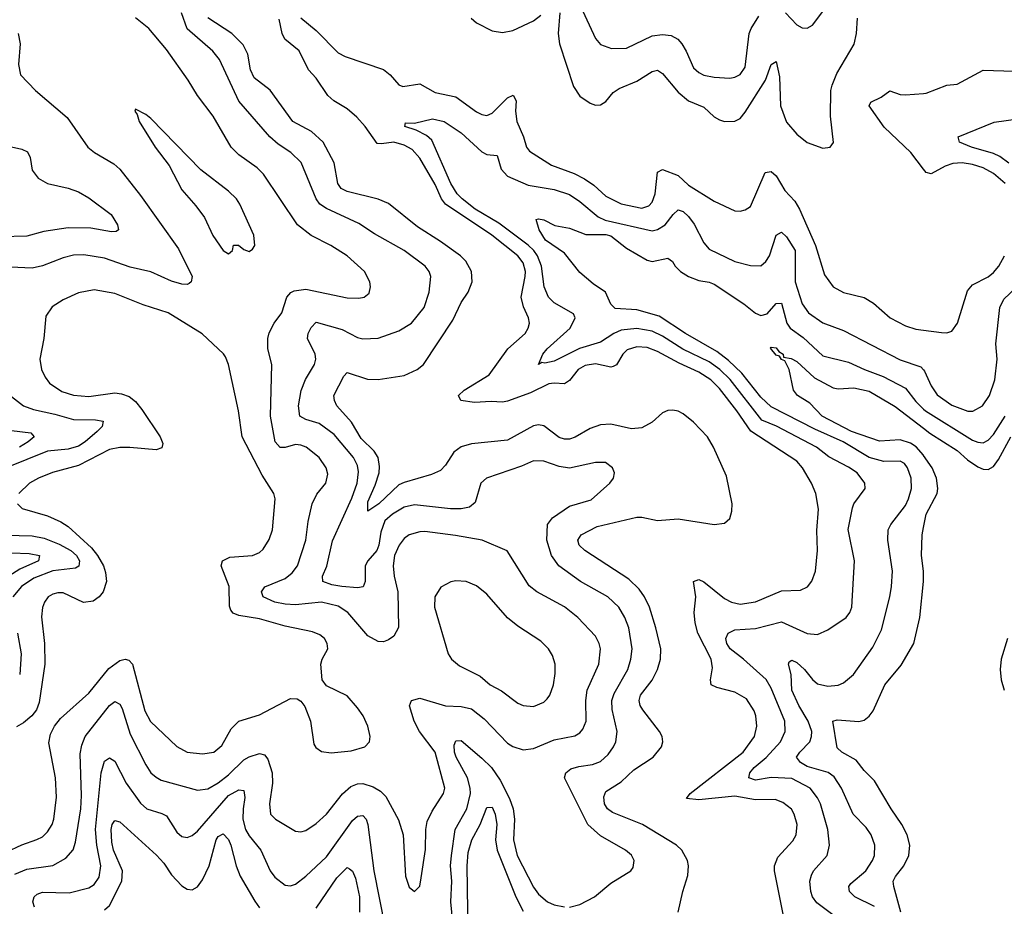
# Model space of a CAD drawing. Header units: inches. Extents: x 1173000 to 1307049, y 522583 to 678455.
# Tile 450 of 617: x 1206502 to 1210312, y 642533 to 645964. Entities that reach past the tile are written whole.
import ezdxf

# ---------------------------------------------------------------- set-up
doc = ezdxf.new("R2010")
doc.units = ezdxf.units.IN
doc.header["$MEASUREMENT"] = 0
doc.layers.add('B2604', color=7, linetype='Continuous')
doc.layers.add('B2614', color=7, linetype='Continuous')

msp = doc.modelspace()

# ---------------------------------------------------------------- linework, layer by layer
at = {"layer": 'B2604', "color": 5}
for points, elevation in [([(1208648.1, 646070), (1208731, 645891), (1208750, 645867.4), (1208791.9, 645851.9), (1208850, 645853.4), (1208950, 645901.7), (1208990, 645905.8), (1209023, 645903), (1209048.5, 645888.5), (1209064.5, 645870), (1209081.7, 645841.7), (1209110, 645777), (1209130, 645759.2), (1209150, 645749.4), (1209190, 645741), (1209250, 645737.8), (1209270, 645741.6), (1209290, 645751.4), (1209310, 645780.4), (1209325.4, 645910), (1209332.3, 645930), (1209362.1, 645977.9)], 1040), ([(1209465.8, 645990), (1209510, 645944), (1209530, 645931.7), (1209550, 645930.4), (1209570, 645942.4), (1209610, 645995.8)], 1040), ([(1206482.9, 642657.1), (1206530, 642676.3), (1206630, 642691.3), (1206680.3, 642719.7), (1206708.9, 642751.1), (1206718.5, 642781.5), (1206738.7, 642910), (1206741.3, 642961.3), (1206736.7, 643123.3), (1206742.8, 643157.2), (1206755.9, 643190), (1206850, 643310.2), (1206870, 643325.6), (1206890, 643315.2), (1206898.7, 643298.7), (1206930, 643199.7), (1206990, 643081.1), (1207010.1, 643050.1), (1207030, 643032.2), (1207050, 643021.7), (1207190, 642982.7), (1207230, 642988.1), (1207270, 643011.1), (1207310, 643042.3), (1207370, 643099.6), (1207390, 643111.6), (1207430, 643124.5), (1207450, 643118.9), (1207463, 643103), (1207479.6, 643050), (1207481.1, 643010), (1207469.4, 642929.4), (1207472.4, 642890), (1207491.7, 642870), (1207570, 642823.5), (1207590, 642821.2), (1207610, 642826.2), (1207650, 642853.8), (1207690, 642890.2), (1207751.2, 642968.8), (1207783.8, 642996.2), (1207810, 643006.5), (1207830, 643008.4), (1207870, 642995.1), (1207898.3, 642978.3), (1207918.5, 642958.5), (1207968, 642868), (1207986, 642810), (1207995.3, 642650), (1208010, 642607.7), (1208030, 642590.8), (1208050, 642611.3), (1208056.3, 642643.7), (1208072.7, 642752.7), (1208074.2, 642830), (1208079.3, 642860.7), (1208098.4, 642901.6), (1208142, 642970), (1208147.4, 642990), (1208110.4, 643130), (1208049.4, 643209.4), (1208029.1, 643250), (1208011.2, 643308.8), (1208018.4, 643330), (1208050, 643338.9), (1208150, 643309.4), (1208210, 643306.5), (1208250, 643297.4), (1208299, 643259), (1208390, 643164.9), (1208410, 643151.3), (1208450, 643138.2), (1208490, 643143.8), (1208570, 643177.6), (1208650, 643193.4), (1208670, 643204.5), (1208681.6, 643218.4), (1208694.9, 643250), (1208693.4, 643330), (1208697.7, 643370), (1208743.6, 643470), (1208749.9, 643529.9), (1208745, 643550), (1208730, 643578.5), (1208662.4, 643650), (1208610, 643692.2), (1208503.1, 643750), (1208473.4, 643773.4), (1208389.1, 643909.1), (1208292.3, 643950), (1208188.3, 643968.3), (1208070, 643983.7), (1208050, 643982.5), (1208009.1, 643970), (1207990, 643955.7), (1207970.1, 643930), (1207953, 643890), (1207947.9, 643850), (1207951.4, 643810), (1207965.7, 643750), (1207967.9, 643612.1), (1207950, 643578.9), (1207930, 643564), (1207910, 643556.4), (1207890, 643558), (1207850, 643579.8), (1207772.5, 643670), (1207734.3, 643694.3), (1207670, 643709.9), (1207570, 643700.1), (1207530, 643701.7), (1207489.7, 643710), (1207443.8, 643730), (1207437.4, 643750), (1207451.2, 643768.8), (1207530, 643801), (1207557.2, 643822.8), (1207576.8, 643850), (1207609.9, 643950), (1207618.1, 644021.9), (1207634.4, 644090), (1207652, 644128), (1207687.1, 644170), (1207695.1, 644204.9), (1207688.6, 644230), (1207661.4, 644270), (1207611, 644310), (1207590, 644318), (1207570, 644319.5), (1207530, 644308.2), (1207510, 644309), (1207490.5, 644330.5), (1207472.7, 644430), (1207478.4, 644630), (1207462.4, 644690), (1207462.4, 644730), (1207468.1, 644751.9), (1207486.3, 644790), (1207516.5, 644830), (1207536, 644890), (1207551.8, 644908.2), (1207564.9, 644915.1), (1207610, 644920.4), (1207770, 644887.6), (1207814.4, 644885.6), (1207835.1, 644890), (1207854.1, 644905.9), (1207859.8, 644930), (1207857.6, 644950), (1207836.4, 644990), (1207770, 645049.8), (1207706.3, 645090), (1207630, 645129), (1207577.8, 645170), (1207445.8, 645365.8), (1207421.2, 645390), (1207350, 645441), (1207321.1, 645470), (1207250.8, 645590.8), (1207190.9, 645670.9), (1207154.4, 645730), (1207070, 645848.4), (1207002, 645930), (1206950, 645971.4)], 1060), ([(1208630, 642530.2), (1208670, 642539.7), (1208726.9, 642570), (1208790, 642622.3), (1208867, 642670), (1208876.8, 642683.2), (1208880.5, 642710), (1208870, 642731.2), (1208846, 642750), (1208750, 642805.4), (1208700.8, 642850), (1208610.6, 643030), (1208615.3, 643050), (1208635.5, 643064.5), (1208665.7, 643074.3), (1208718.2, 643081.8), (1208750, 643093.1), (1208779.9, 643120.1), (1208799.9, 643150), (1208808.5, 643170), (1208814.5, 643210), (1208794.6, 643294.6), (1208793.6, 643330), (1208803, 643357), (1208855.2, 643450), (1208867.5, 643490), (1208872.9, 643530), (1208859.9, 643610), (1208844.3, 643650), (1208821, 643690), (1208778.2, 643730), (1208672.8, 643790), (1208588.2, 643850), (1208559.6, 643890), (1208542.4, 643950), (1208545.3, 644010), (1208563.8, 644036.2), (1208630, 644081.9), (1208713.7, 644106.3), (1208785.6, 644170), (1208800.7, 644190), (1208803.6, 644210), (1208796.2, 644230), (1208768.7, 644250), (1208730, 644250.8), (1208630, 644229), (1208590, 644234.3), (1208530, 644255.6), (1208490, 644257), (1208443.9, 644236.1), (1208308.7, 644190), (1208287.1, 644170), (1208265, 644095), (1208242.5, 644077.5), (1208210, 644071.1), (1208169.1, 644070.9), (1208030, 644086.3), (1207990, 644077.2), (1207944.4, 644050), (1207915.7, 644024.3), (1207899.8, 643980.2), (1207892.4, 643930), (1207884.8, 643910), (1207848.8, 643870), (1207838.9, 643850), (1207838.5, 643790), (1207830.8, 643769.2), (1207810, 643764.9), (1207749.3, 643770), (1207710, 643777.2), (1207675.1, 643790), (1207674.5, 643810), (1207691.1, 643848.9), (1207712.5, 643947.5), (1207788, 644112), (1207807.5, 644170), (1207813.7, 644213.7), (1207810, 644238.3), (1207794.1, 644270), (1207719.1, 644359.1), (1207661.2, 644401.2), (1207610, 644416.2), (1207586.9, 644430), (1207581.4, 644470), (1207591.4, 644528.6), (1207608.6, 644571.4), (1207643.4, 644630), (1207648.2, 644650), (1207646.1, 644670), (1207616, 644730), (1207618.4, 644750), (1207630, 644773.1), (1207650, 644792.9), (1207750, 644764.4), (1207810, 644734.3), (1207830, 644729.4), (1207890, 644731.8), (1207970, 644759.4), (1208018, 644790), (1208067.3, 644850), (1208087.1, 644910), (1208093.5, 644970), (1208087.1, 644990), (1208071.1, 645010), (1207989.7, 645070), (1207874.9, 645134.9), (1207814.8, 645174.8), (1207690, 645233.2), (1207663.9, 645250), (1207649.3, 645270), (1207591.3, 645411.3), (1207551.7, 645450), (1207502.6, 645482.6), (1207470.7, 645510), (1207350, 645648.9), (1207275.7, 645810), (1207250, 645841.8), (1207150, 645928.1), (1207128.1, 645990)], 1040), ([(1209049.8, 642510), (1209067.8, 642590), (1209088.1, 642651.9), (1209090.7, 642689.3), (1209087, 642710), (1209065, 642750), (1209044.1, 642770), (1208912.8, 642850), (1208795.9, 642895.9), (1208777, 642910), (1208765.9, 642930), (1208763.1, 642956.9), (1208770, 642977.2), (1208830, 643014.4), (1208878.2, 643061.8), (1208954, 643110), (1208986.4, 643150), (1208990.8, 643170), (1208987.9, 643190), (1208978.5, 643210), (1208913.4, 643293.4), (1208903.2, 643310), (1208899.3, 643330), (1208904.6, 643350), (1208950, 643407.5), (1208969.9, 643450), (1208981.6, 643490), (1208983.1, 643530), (1208964.5, 643610), (1208938.8, 643690), (1208920.2, 643730), (1208899.9, 643759.9), (1208859.2, 643799.2), (1208689.8, 643910), (1208667, 643930), (1208662, 643950), (1208674.5, 643970), (1208736.7, 644003.3), (1208890, 644038.2), (1208910, 644038.5), (1208970, 644025.7), (1209050, 644032), (1209190, 644010.2), (1209230, 644015.3), (1209250, 644034), (1209258, 644062), (1209258.9, 644090), (1209236.9, 644196.9), (1209187.3, 644310), (1209164.3, 644350), (1209110, 644406.3), (1209070, 644438.9), (1209050, 644448.9), (1209030, 644452.2), (1209010, 644451.5), (1208990, 644442.7), (1208950, 644406), (1208910, 644384.1), (1208870, 644380.6), (1208790, 644398.9), (1208750, 644396.4), (1208710, 644382.3), (1208651.6, 644348.4), (1208630, 644340.7), (1208610, 644340.2), (1208590, 644346.6), (1208530, 644392.7), (1208510, 644395.5), (1208490, 644392.3), (1208390, 644336.9), (1208250, 644322.4), (1208210, 644311.3), (1208182.6, 644290), (1208150, 644239.7), (1208130, 644219.1), (1208096.3, 644203.7), (1207990, 644173.2), (1207970, 644163.6), (1207891.6, 644090), (1207850, 644062.6), (1207850, 644097.7), (1207877.8, 644162.2), (1207892.9, 644210), (1207895.1, 644235.1), (1207889.5, 644270), (1207874.4, 644294.4), (1207823.3, 644343.3), (1207786, 644406), (1207729.3, 644470), (1207720.2, 644490), (1207718.4, 644510), (1207756.2, 644583.8), (1207770, 644598.2), (1207847.6, 644572.4), (1207890, 644571.8), (1207990, 644586.9), (1208040.3, 644610), (1208065, 644630), (1208178.5, 644801.5), (1208211.2, 644870), (1208237.8, 644910), (1208252.7, 644950), (1208251, 644990), (1208229.2, 645029.2), (1208207.4, 645050), (1208130, 645106), (1208041.6, 645161.6), (1207930, 645252.8), (1207888.8, 645268.8), (1207770, 645299.5), (1207746.5, 645310), (1207733.3, 645330), (1207718.8, 645410), (1207676.1, 645490), (1207631.6, 645531.6), (1207558.8, 645570), (1207471.4, 645691.4), (1207410, 645738.7), (1207395.1, 645770), (1207384.7, 645830), (1207366.7, 645866.7), (1207323.4, 645910), (1207230.5, 645970.5)], 1020), ([(1209459.8, 642490), (1209423.2, 642670), (1209422.6, 642690), (1209436.6, 642723.4), (1209494, 642786), (1209506.8, 642810), (1209510.5, 642850), (1209499.1, 642890), (1209488.4, 642908.4), (1209455.1, 642935.1), (1209426.2, 642946.2), (1209350, 642944.6), (1209270, 642959.8), (1209130, 642945.2), (1209082, 642950), (1209096.9, 642970), (1209301.9, 643130), (1209345.5, 643190), (1209354.4, 643230), (1209351.1, 643270), (1209344.5, 643290), (1209315.3, 643335.3), (1209270, 643362.2), (1209199.5, 643379.5), (1209178.3, 643390), (1209175.4, 643410), (1209183.5, 643456.5), (1209178.2, 643490), (1209125.9, 643590), (1209115.7, 643630), (1209112.4, 643670), (1209118.5, 643730), (1209109.9, 643790.1), (1209130, 643798), (1209150, 643788.1), (1209230, 643724.5), (1209257.3, 643710), (1209290, 643702.1), (1209349.4, 643710.6), (1209450, 643753.2), (1209523.5, 643756.5), (1209551.2, 643768.8), (1209568.2, 643791.8), (1209581.8, 643830), (1209589.1, 643910), (1209586.6, 643986.6), (1209593.4, 644070), (1209583.5, 644130), (1209566, 644170), (1209532, 644230), (1209510, 644255.6), (1209331.5, 644371.5), (1209277.7, 644450), (1209210, 644536.6), (1209176.4, 644570), (1209130, 644600.3), (1209054.5, 644634.5), (1208970, 644680.3), (1208930, 644695.5), (1208890, 644698.2), (1208853.1, 644686.9), (1208835.6, 644670), (1208811.8, 644628.2), (1208798.6, 644621.4), (1208790, 644618.8), (1208730, 644631.8), (1208690, 644625.7), (1208663.2, 644610), (1208630, 644567.5), (1208610, 644554.7), (1208570, 644557.8), (1208550, 644554.1), (1208479.5, 644520.5), (1208390, 644487.4), (1208370, 644483.5), (1208326.7, 644486.7), (1208262.1, 644482.1), (1208208.7, 644490), (1208199.8, 644510), (1208221.6, 644530), (1208318.4, 644590), (1208390.6, 644690), (1208457.7, 644750), (1208469.8, 644770), (1208474.4, 644790), (1208470.7, 644810), (1208452.3, 644852.3), (1208443.1, 644890), (1208458.8, 644970), (1208459.7, 644990), (1208450, 645022.3), (1208430, 645050.4), (1208328.9, 645130), (1208149.8, 645249.8), (1208134.5, 645270), (1208110, 645325.7), (1208050, 645427.7), (1208021, 645461), (1207990, 645478.4), (1207950, 645490.3), (1207902.8, 645482.8), (1207884.9, 645484.9), (1207839.5, 645550), (1207806.8, 645586.8), (1207770, 645619), (1207717.4, 645650), (1207694.2, 645670), (1207650, 645737), (1207620.2, 645770), (1207583.6, 645843.6), (1207527.7, 645887.7), (1207518.3, 645910), (1207506.3, 645966.3)], 980), ([(1207590.7, 645970.7), (1207650, 645921.6), (1207735.1, 645835.1), (1207761.3, 645821.3), (1207910, 645771), (1207936, 645750), (1207970, 645712), (1207985, 645705), (1208050, 645715.1), (1208110, 645681.6), (1208190, 645664.6), (1208270, 645607.7), (1208290, 645596.6), (1208310, 645593.4), (1208330, 645602.6), (1208390, 645661.5), (1208411.7, 645671.7), (1208423.5, 645650), (1208420.3, 645610), (1208425.6, 645570), (1208452.2, 645510), (1208464, 645470), (1208474.8, 645454.8), (1208560.8, 645400.8), (1208648, 645368), (1208687.3, 645347.3), (1208723.5, 645323.5), (1208770, 645281.5), (1208830, 645251.3), (1208910, 645234.3), (1208937, 645243), (1208950, 645257.4), (1208961.1, 645290), (1208970, 645373.4), (1208990, 645384.4), (1209050, 645360.2), (1209090, 645322.8), (1209190, 645261.5), (1209270, 645224.7), (1209290, 645223.2), (1209310, 645227.9), (1209330, 645240.3), (1209387.5, 645372.5), (1209410, 645376.3), (1209430, 645359), (1209463.3, 645303.3), (1209501.2, 645261.2), (1209520.1, 645230), (1209582.2, 645090), (1209616, 644976), (1209650, 644930.2), (1209690, 644907.8), (1209770, 644889.3), (1209806.7, 644866.7), (1209870.1, 644810.1), (1209930, 644779.1), (1209970, 644766.3), (1210000, 644762.4)], 980), ([(1208249.2, 645969.2), (1208270, 645951.8), (1208330, 645920.2), (1208370, 645914), (1208410, 645922.3), (1208490, 645959.7), (1208519.2, 645980.8)], 1020), ([(1208592.2, 645990), (1208586.3, 645910), (1208591.1, 645870), (1208645.1, 645705.1), (1208670, 645668.4), (1208710, 645640.7), (1208730, 645632.4), (1208750, 645634.9), (1208770, 645647.6), (1208798.6, 645681.4), (1208821.9, 645698.1), (1208890, 645725.4), (1208950, 645763.8), (1208970, 645768.4), (1208990, 645756), (1209050, 645683.5), (1209090, 645650.1), (1209150, 645624.6), (1209190, 645588.4), (1209210, 645576.3), (1209230, 645570.1), (1209270, 645571.6), (1209290, 645581.7), (1209310, 645605.6), (1209388, 645730), (1209410, 645790.5), (1209430, 645801.6), (1209442.8, 645742.8), (1209446.3, 645630), (1209470, 645567.8), (1209510, 645521), (1209550, 645488.5), (1209610, 645467.1), (1209639, 645470), (1209651.2, 645488.8), (1209639.9, 645590), (1209641.7, 645690), (1209645.9, 645710), (1209664, 645756), (1209731.4, 645868.6), (1209740.2, 645910), (1209744.1, 645970)], 1020), ([(1206496.6, 645910), (1206504.5, 645870), (1206497.7, 645790), (1206504.9, 645750), (1206563.1, 645690), (1206685.3, 645585.3), (1206766.3, 645470), (1206792, 645450), (1206866.3, 645406.3), (1206890, 645385.7), (1206970, 645284), (1207117, 645077), (1207169.1, 644970), (1207165.7, 644950), (1207157.4, 644942.6), (1207150, 644938.7), (1207130, 644940.2), (1207090, 644951.8), (1207010, 644987.5), (1206930, 645006), (1206830, 645040.4), (1206750, 645053.8), (1206710, 645052.4), (1206670, 645042.2), (1206590, 645011.4), (1206550, 645002.7), (1206410, 645009.1)], 1060), ([(1210000, 645385.6), (1209951.2, 645450), (1209847.5, 645547.5), (1209789.9, 645630), (1209795.8, 645644.2), (1209836.1, 645663.9), (1209870, 645688.2), (1209910, 645674.5), (1209930, 645672.8), (1210000, 645678.3)], 980), ([(1209711.9, 642451.9), (1209587, 642547), (1209570.6, 642570), (1209563.6, 642590), (1209560.5, 642630), (1209565.8, 642654.2), (1209574.6, 642670), (1209627.2, 642730), (1209636.3, 642770), (1209629.9, 642830), (1209601.5, 642930), (1209590, 642953.3), (1209561.7, 642990), (1209490, 643027.7), (1209410, 643032), (1209350, 643021.8), (1209324.2, 643030), (1209328.3, 643050), (1209344.1, 643070), (1209390.5, 643109.5), (1209446.2, 643170), (1209463.9, 643210), (1209463.4, 643250), (1209410, 643376.8), (1209390.3, 643410.3), (1209302.9, 643490), (1209252, 643530), (1209238.9, 643550), (1209234.6, 643570), (1209243.5, 643590), (1209270, 643603.2), (1209350, 643607.5), (1209450, 643634), (1209550, 643588.6), (1209590, 643584.5), (1209630, 643602.6), (1209700.4, 643650), (1209715.3, 643670), (1209721.8, 643690), (1209732.2, 643870), (1209708.8, 643991.2), (1209724.6, 644075.4), (1209730, 644090.3), (1209773.7, 644150), (1209773.1, 644170), (1209743.2, 644210), (1209710, 644232.8), (1209632.8, 644272.8), (1209585.2, 644310), (1209430.4, 644390.4), (1209374.6, 644414.6), (1209251.7, 644571.7), (1209211.5, 644610), (1209170, 644639.4), (1209069, 644689), (1208990, 644739.8), (1208950, 644758.1), (1208890, 644768.6), (1208830, 644762.1), (1208801.6, 644750), (1208750, 644716.3), (1208668.1, 644691.9), (1208570, 644642.7), (1208534.3, 644634.3), (1208523, 644637), (1208509.7, 644629.7), (1208526.1, 644670), (1208543.2, 644690), (1208632.9, 644770), (1208652.1, 644810), (1208645.6, 644825.6), (1208570, 644868.1), (1208548.2, 644890), (1208532, 644930), (1208521.5, 645010), (1208506.3, 645050), (1208492.4, 645070), (1208470, 645091.5), (1208356.3, 645176.3), (1208264.9, 645230), (1208214.9, 645270), (1208195.6, 645290), (1208171.2, 645330), (1208097.7, 645497.7), (1208076.1, 645516.1), (1208036.6, 645536.6), (1207992, 645550), (1207995.3, 645564.7), (1208030, 645563.6), (1208100.2, 645579.8), (1208144.5, 645570), (1208210, 645525.3), (1208290, 645452.9), (1208310, 645442.5), (1208350, 645438), (1208365.5, 645385.5), (1208390, 645358.5), (1208470, 645323.8), (1208570, 645307.1), (1208630, 645287.2), (1208670, 645260.6), (1208740.7, 645200.7), (1208767.7, 645187.7), (1208950, 645147.3), (1208970, 645151.8), (1208999.9, 645170), (1209030.6, 645210), (1209050, 645227.5), (1209070, 645221.4), (1209090, 645202.7), (1209112.2, 645172.2), (1209150, 645100.9), (1209170, 645076.2), (1209270, 645027.8), (1209330, 645012.1), (1209370, 645011.3), (1209390, 645027.9), (1209403.7, 645050), (1209430, 645130.3), (1209450, 645142), (1209470, 645123.9), (1209502.5, 645070), (1209503.3, 644950), (1209530, 644864.4), (1209554.7, 644830), (1209610.7, 644790.7), (1209690, 644761.7), (1209910, 644647.5), (1209990, 644620.9), (1210000, 644608.9)], 960), ([(1206470, 645471.6), (1206510, 645462.8), (1206532.8, 645452.8), (1206542.8, 645430), (1206550, 645381.6), (1206573.4, 645350), (1206610, 645329.3), (1206690, 645311.8), (1206730, 645297.7), (1206770, 645274.5), (1206855.8, 645210), (1206880.9, 645170), (1206884.9, 645150), (1206875.6, 645144.4), (1206856.9, 645143.1), (1206776.9, 645156.9), (1206690, 645158.7), (1206596, 645144), (1206530, 645125.8), (1206430, 645122.9)], 1040), ([(1209810, 642531.8), (1209734.2, 642570), (1209713.8, 642590), (1209710.7, 642610), (1209718, 642622), (1209776.8, 642670), (1209802.9, 642710), (1209810.7, 642730), (1209811.6, 642770), (1209797.3, 642810), (1209777.7, 642837.7), (1209727.7, 642890), (1209682.9, 642990), (1209653.5, 643033.5), (1209630.5, 643050.5), (1209550, 643074.7), (1209523.8, 643090), (1209508.6, 643110), (1209520.8, 643130), (1209559.4, 643170), (1209566.8, 643190), (1209568, 643210), (1209553.2, 643250), (1209517.7, 643310), (1209489.9, 643370), (1209487.5, 643430), (1209477.6, 643470), (1209480.3, 643479.7), (1209490, 643484.9), (1209510, 643475.9), (1209539.8, 643450), (1209570, 643410.2), (1209590, 643393.5), (1209630, 643384.3), (1209670, 643388.4), (1209690, 643397.5), (1209728.6, 643430), (1209804, 643536), (1209837.4, 643602.6), (1209869.9, 643730), (1209875.9, 643770), (1209879.5, 643830), (1209861.6, 643950), (1209862.7, 643990), (1209873, 644010), (1209930, 644084.5), (1209942.3, 644110), (1209953.1, 644150), (1209951.9, 644190), (1209938.3, 644230), (1209926.6, 644246.6), (1209910, 644255.2), (1209845.6, 644254.4), (1209790, 644269.6), (1209689.2, 644330), (1209579.6, 644379.6), (1209410, 644466.2), (1209370, 644503.1), (1209296.2, 644596.2), (1209245.2, 644645.2), (1209199.9, 644679.9), (1209078.7, 644750), (1208977.1, 644817.1), (1208890, 644840.7), (1208806.6, 644846.6), (1208790, 644862.9), (1208768.9, 644908.9), (1208721.6, 644941.6), (1208670, 644986), (1208610, 645059.8), (1208536.8, 645110), (1208512, 645150), (1208500.9, 645190), (1208510, 645192.8), (1208530, 645188.9), (1208572.8, 645167.2), (1208630, 645156.8), (1208692.4, 645132.4), (1208770, 645132.5), (1208790, 645128), (1208850, 645079.8), (1208930, 645032.9), (1208950, 645028.4), (1209010, 645041.5), (1209028.4, 645028.4), (1209039.2, 645010), (1209059.8, 644990), (1209090, 644970.1), (1209130, 644954.7), (1209170, 644947.9), (1209190, 644939.9), (1209304.5, 644864.5), (1209350, 644827.6), (1209370, 644818.5), (1209394.4, 644825.6), (1209430, 644865.2), (1209450, 644867), (1209471.2, 644790), (1209483.4, 644770), (1209534.4, 644734.4), (1209610, 644663.3), (1209710, 644638.8), (1209771.2, 644610), (1209843.4, 644583.4), (1209930, 644537.6), (1209970, 644486), (1210000, 644456.9)], 940), ([(1206450, 642742.1), (1206510, 642771.4), (1206568.7, 642791.3), (1206590, 642802.6), (1206610, 642820.9), (1206628, 642850), (1206634.3, 642870), (1206644.1, 642955.9), (1206641.3, 643030), (1206614.8, 643165.2), (1206621, 643199), (1206637.3, 643230), (1206660.5, 643259.5), (1206770, 643358), (1206847.3, 643452.7), (1206890, 643484.4), (1206910, 643488.8), (1206925, 643485), (1206939.1, 643470), (1206986.9, 643290), (1207008.7, 643248.7), (1207110, 643151.1), (1207150, 643130.2), (1207210, 643122.5), (1207253, 643130), (1207284.9, 643155.1), (1207320.7, 643219.3), (1207350, 643249.4), (1207430, 643274), (1207550, 643337.7), (1207575.9, 643335.9), (1207590, 643326.4), (1207605.9, 643305.9), (1207627.5, 643250), (1207640.5, 643160.5), (1207647.7, 643147.7), (1207670, 643131.8), (1207707.3, 643127.3), (1207785.2, 643134.8), (1207837.2, 643150), (1207855.6, 643170), (1207858, 643190), (1207849.7, 643230), (1207831.9, 643270), (1207810, 643301.3), (1207770, 643348), (1207690, 643386), (1207673.3, 643410), (1207668, 643470), (1207672.8, 643490), (1207694.5, 643530), (1207692.2, 643550), (1207681.3, 643570), (1207663.7, 643583.7), (1207634.9, 643594.9), (1207530, 643617.4), (1207430, 643645.6), (1207350, 643658.1), (1207327.7, 643667.7), (1207319.3, 643679.3), (1207314.2, 643694.2), (1207313, 643770), (1207282.4, 643850), (1207287, 643870), (1207315.7, 643884.3), (1207403.7, 643890), (1207430, 643902.2), (1207444.4, 643915.6), (1207467.3, 643952.7), (1207480.8, 643990), (1207491.4, 644110), (1207485.7, 644130), (1207440.8, 644200.8), (1207363, 644350), (1207348.4, 644450), (1207310, 644629), (1207298.9, 644658.9), (1207291.1, 644671.1), (1207208.7, 644748.7), (1207076.3, 644830), (1206980, 644860), (1206870, 644903.9), (1206790, 644918.6), (1206730, 644907.3), (1206670, 644880.3), (1206627.5, 644852.5), (1206603.6, 644816.4), (1206596, 644730), (1206579.8, 644650), (1206587, 644610), (1206600.5, 644580.5), (1206617.5, 644557.5), (1206664.8, 644524.8), (1206710, 644511), (1206770, 644506.2), (1206870, 644519.8), (1206896.6, 644516.6), (1206925.5, 644505.5), (1206950, 644486), (1206975.2, 644455.2), (1207045.9, 644350), (1207055.5, 644324.5), (1207052.8, 644307.2), (1207030, 644299.4), (1206928.5, 644308.5), (1206890, 644308.1), (1206850, 644300.2), (1206730, 644238.5), (1206628.5, 644211.5), (1206574.9, 644190), (1206540.2, 644170), (1206498.9, 644130)], 1080), ([(1210000, 644277.7), (1209999.1, 644279.1), (1209970.9, 644310.9), (1209950, 644324.8), (1209910, 644338.1), (1209830, 644332.9), (1209721.6, 644370), (1209607.9, 644430), (1209559.3, 644479.3), (1209512, 644510), (1209496.2, 644530), (1209479.5, 644610), (1209463.2, 644643.2), (1209450, 644649.4), (1209442, 644662), (1209430, 644665.1), (1209407.8, 644692.2), (1209410, 644696), (1209430, 644694.3), (1209440.3, 644680.3), (1209456.3, 644670), (1209458, 644658), (1209487.6, 644652.4), (1209510, 644641.7), (1209578.2, 644578.2), (1209650, 644539.7), (1209670, 644535), (1209730, 644539.7), (1209790, 644526.3), (1209890, 644466.4), (1210000, 644382.7)], 920), ([(1206470, 644505.8), (1206517.3, 644470), (1206555.4, 644455.4), (1206637.9, 644437.9), (1206710, 644416.4), (1206795.4, 644415.4), (1206825.5, 644410), (1206820.7, 644390), (1206801.9, 644370), (1206755.8, 644330), (1206730, 644313.6), (1206690, 644301.3), (1206610, 644293.7), (1206450, 644229.9)], 1060), ([(1206470, 644374.7), (1206544.9, 644364.9), (1206558.5, 644350), (1206535, 644330), (1206500.8, 644310)], 1040), ([(1206493.7, 644090), (1206512.1, 644072.1), (1206610, 644044.2), (1206661.3, 644021.3), (1206690, 644002.3), (1206780.3, 643920.3), (1206803.7, 643890), (1206825.9, 643850), (1206834.8, 643825.2), (1206837.8, 643790), (1206825.1, 643750), (1206809.7, 643730.3), (1206785.9, 643714.1), (1206748.9, 643708.9), (1206670, 643745.6), (1206650, 643746), (1206630, 643740.7), (1206612.9, 643730), (1206597.6, 643710), (1206590.2, 643689.8), (1206587.2, 643652.8), (1206598.8, 643550), (1206599.8, 643470), (1206578.1, 643321.9), (1206566.7, 643293.3), (1206548.6, 643270), (1206517.5, 643242.5), (1206490, 643227.5)], 1080), ([(1209912.2, 642510), (1209885.2, 642610), (1209882.8, 642630), (1209891.1, 642648.9), (1209923.6, 642690), (1209943.4, 642730), (1209947.3, 642770), (1209936.4, 642810), (1209916.4, 642850), (1209874.5, 642910), (1209810, 643018.9), (1209770, 643059.2), (1209738.9, 643098.9), (1209683.1, 643130), (1209665.8, 643145.8), (1209648.8, 643250), (1209665.1, 643254.9), (1209750, 643248.6), (1209770, 643254), (1209790, 643268.4), (1209804.9, 643290), (1209849.9, 643390), (1209913.7, 643466.3), (1209962.6, 643550), (1209985.4, 643650), (1209999.3, 643790), (1209999.6, 643830), (1209992, 643890), (1209994.5, 643970), (1210000, 643998.7)], 920), ([(1206450, 643969.7), (1206550, 643966.4), (1206597.1, 643957.1), (1206654.5, 643934.5), (1206700.7, 643910), (1206721.8, 643890), (1206733, 643870), (1206730.7, 643849.3), (1206718.3, 643841.7), (1206630, 643830.7), (1206556.6, 643803.4), (1206508.9, 643770), (1206475.1, 643730)], 1060), ([(1206470, 643900.4), (1206538.2, 643898.2), (1206578.5, 643890), (1206574.5, 643870), (1206502.5, 643837.5), (1206428.3, 643790)], 1040), ([(1206493.7, 643590), (1206507.4, 643510), (1206502.1, 643430)], 1060), ([(1208177.9, 642470), (1208170.3, 642550), (1208174.9, 642630), (1208169.9, 642690), (1208172.7, 642730), (1208188, 642830), (1208232.7, 642910), (1208246.3, 642970), (1208245.9, 642990), (1208235.7, 643030), (1208191.2, 643110), (1208184.6, 643130), (1208183.4, 643156.6), (1208190, 643173), (1208210, 643175.2), (1208290, 643106.9), (1208327.7, 643070), (1208361, 643021), (1208397.4, 642950), (1208411.4, 642910), (1208417, 642870), (1208413.7, 642790), (1208427.7, 642730), (1208490, 642607.2), (1208510, 642580.5), (1208545.2, 642550), (1208570, 642539), (1208610, 642531)], 1040), ([(1206559.8, 642530), (1206552.7, 642550), (1206558.5, 642570), (1206570, 642580.2), (1206590, 642587.7), (1206694.1, 642585.9), (1206770, 642604), (1206790, 642616.9), (1206810, 642646.3), (1206816.1, 642690), (1206800.2, 642770), (1206795.9, 642830), (1206817.5, 643050), (1206830, 643094.9), (1206850, 643108.2), (1206870, 643094.2), (1206914.6, 643010), (1206970, 642932.4), (1206994.3, 642910), (1207052.5, 642892.5), (1207070, 642882.6), (1207110, 642820.2), (1207130, 642803.6), (1207150, 642799.7), (1207170, 642807.1), (1207190, 642824.1), (1207310, 642962.1), (1207350, 642984.4), (1207370, 642980.9), (1207374, 642954), (1207366.4, 642910), (1207365.8, 642870), (1207376, 642830), (1207390, 642805.9), (1207435.7, 642750), (1207471.1, 642670), (1207490, 642646), (1207530, 642614.7), (1207550, 642612.4), (1207570, 642618.6), (1207610, 642649.3), (1207690, 642724.1), (1207790, 642865.5), (1207810, 642882.3), (1207830, 642884.7), (1207843, 642870), (1207848.8, 642850), (1207873.2, 642670), (1207915.3, 642455.3)], 1040), ([(1208238.1, 642430), (1208233.2, 642690), (1208238.1, 642741.9), (1208251.6, 642790), (1208284, 642850), (1208310, 642914.9), (1208330, 642916.5), (1208342, 642890), (1208349.2, 642850), (1208343.9, 642790), (1208350.4, 642750), (1208421.5, 642570), (1208450, 642514.2)], 1020), ([(1206830, 642519.8), (1206850, 642536.8), (1206897.6, 642630), (1206899.9, 642670), (1206865.3, 642750), (1206858.2, 642781.8), (1206856.7, 642830), (1206860.2, 642850), (1206870, 642865.4), (1206890, 642860.6), (1207031, 642731), (1207059.5, 642699.5), (1207090, 642654.8), (1207130, 642612.5), (1207150, 642599.7), (1207170, 642597.2), (1207190, 642608), (1207210, 642635.6), (1207235.9, 642690), (1207263.1, 642790), (1207270, 642803.2), (1207290, 642813), (1207310, 642791), (1207319, 642770), (1207340.1, 642690), (1207355.7, 642650), (1207412.7, 642552.7), (1207430, 642527.7)], 1020), ([(1207650, 642525.4), (1207730, 642643.6), (1207770, 642682.9), (1207778.4, 642678.4), (1207790, 642669.2), (1207801.7, 642641.7), (1207816.8, 642570), (1207817.7, 642510)], 1020)]:
    msp.add_lwpolyline(points, dxfattribs=dict(at, elevation=elevation))
at = {"layer": 'B2604', "color": 5, "elevation": 1080}
for points in [[(1206950, 645618), (1206947.3, 645610), (1206956.9, 645596.9), (1206964.9, 645570), (1207026, 645470), (1207080, 645400), (1207130, 645304.9), (1207184.1, 645244.1), (1207217.8, 645197.8), (1207250, 645128.5), (1207290, 645070.6), (1207310, 645057.3), (1207325.2, 645070), (1207330, 645091.3), (1207349.1, 645090.9), (1207370, 645074.8), (1207390, 645067.3), (1207403.7, 645076.3), (1207411.6, 645090), (1207408, 645130), (1207354.4, 645250), (1207341.5, 645270), (1207310, 645300.4), (1207203.3, 645383.3), (1207010, 645581.2), (1206990, 645597.2)], [(1208190, 643793.1), (1208170, 643788.5), (1208132.4, 643767.6), (1208109.3, 643730.7), (1208106.9, 643690), (1208160.3, 643510), (1208173.4, 643490), (1208204.1, 643464.1), (1208283.8, 643423.8), (1208322.3, 643390), (1208366.8, 643366.8), (1208430, 643319.3), (1208450, 643310.2), (1208490, 643306.5), (1208530, 643323.6), (1208543.7, 643336.3), (1208553.5, 643350), (1208567.4, 643390), (1208574.2, 643434.2), (1208573.8, 643470), (1208564, 643504), (1208548.4, 643530), (1208519.4, 643559.4), (1208430, 643616.8), (1208389.9, 643649.9), (1208310, 643741), (1208270, 643773.1), (1208230, 643789.8)]]:
    msp.add_lwpolyline(points, close=True, dxfattribs=at)
at = {"layer": 'B2614', "color": 5}
for points, elevation in [([(1210000, 645678.3), (1210010, 645679.1), (1210090, 645710.3), (1210130, 645713.8), (1210230, 645768.2), (1210350, 645764.2)], 980), ([(1210330, 645408.3), (1210294.6, 645434.6), (1210270, 645446.2), (1210185.7, 645470), (1210138.9, 645490), (1210134, 645510), (1210272.8, 645567.2), (1210430, 645588.7)], 960), ([(1210315.2, 645330), (1210270, 645368), (1210230.2, 645390.2), (1210190, 645403.4), (1210150, 645409.9), (1210113.1, 645406.9), (1210083.2, 645396.8), (1210030, 645367.2), (1210010, 645372.4), (1210000, 645385.6)], 980), ([(1210000, 644762.4), (1210070, 644753.4), (1210090, 644752.6), (1210110, 644758.7), (1210130.9, 644790), (1210170, 644914.6), (1210190, 644937.8), (1210250, 644968.6), (1210270, 644985.2), (1210291.2, 645010), (1210313.8, 645050)], 980), ([(1210000, 644608.9), (1210004, 644604), (1210030, 644547.1), (1210052.3, 644512.3), (1210110, 644472.5), (1210171, 644449), (1210190.4, 644449.6), (1210228.6, 644470), (1210255.2, 644510), (1210275.2, 644570), (1210284.7, 644650), (1210279.9, 644710), (1210294.6, 644850), (1210310, 644882.3), (1210355.2, 644924.8)], 960), ([(1210000, 644456.9), (1210007.1, 644450), (1210190, 644337.3), (1210210, 644328.4), (1210230, 644326.9), (1210250, 644336.6), (1210270, 644358.4), (1210316, 644430)], 940), ([(1210000, 644382.7), (1210024.3, 644364.3), (1210130, 644296.4), (1210170, 644260.7), (1210210, 644233.1), (1210230, 644224.4), (1210250, 644223.6), (1210270, 644234.4), (1210290, 644262.5), (1210337.4, 644350)], 920), ([(1210000, 643998.7), (1210009.9, 644050), (1210052.7, 644130), (1210055.6, 644150), (1210049.9, 644190), (1210033.7, 644230), (1210000, 644277.7)], 920), ([(1210325, 643570), (1210300.4, 643490), (1210296.9, 643450), (1210299.7, 643410), (1210312.5, 643370)], 920)]:
    msp.add_lwpolyline(points, dxfattribs=dict(at, elevation=elevation))

doc.saveas('drawing.dxf')
